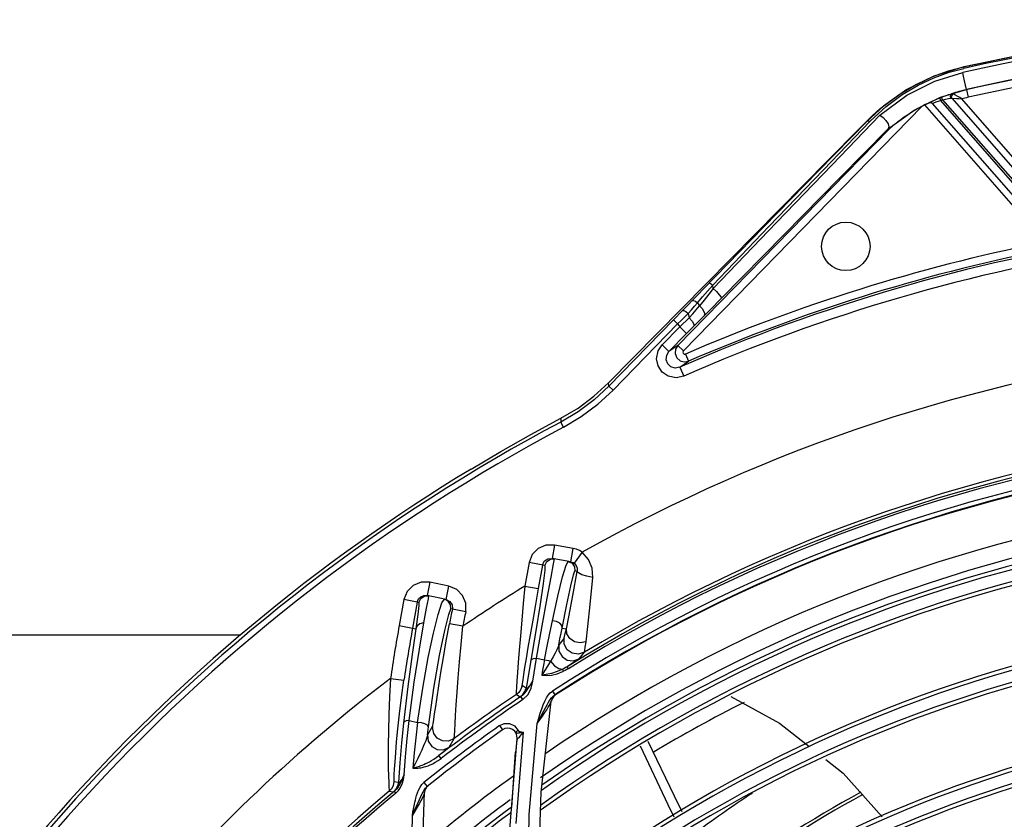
# Model space of a CAD drawing. Extents: x 40.7 to 137.4, y -250.8 to -221.5.
# Tile 289 of 320: x 122.941 to 123.065, y -237.801 to -237.7. Entities that reach past the tile are written whole.
import ezdxf

# ---------------------------------------------------------------- set-up
doc = ezdxf.new("R2010")
doc.units = 0
doc.header["$MEASUREMENT"] = 0
doc.layers.get('0').update_dxf_attribs({"linetype": 'CONTINUOUS'})

msp = doc.modelspace()

# ---------------------------------------------------------------- linework, layer by layer
at = {"color": 6, "linetype": 'Continuous'}
for p, q in [((123.0558827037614, -237.7070579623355), (123.0596736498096, -237.7058824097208)), ((123.0596080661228, -237.7059594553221), (123.059641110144, -237.7061074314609)), ((123.0596080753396, -237.7059594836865), (123.0596736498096, -237.7058824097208)), ((123.0523324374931, -237.7088321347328), (123.0558827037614, -237.7070579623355)), ((123.0491163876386, -237.711158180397), (123.0523324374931, -237.7088321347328)), ((123.0599627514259, -237.7088002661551), (123.0599552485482, -237.7087668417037)), ((123.0599627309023, -237.7088002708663), (123.0601765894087, -237.7097530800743)), ((123.0551747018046, -237.7104714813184), (123.0546982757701, -237.7107122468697)), ((123.0673754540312, -237.7238545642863), (123.0557066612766, -237.7105131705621)), ((123.0567286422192, -237.7101608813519), (123.0565933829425, -237.7098205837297)), ((123.0681290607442, -237.723195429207), (123.0567286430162, -237.7101608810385)), ((123.0569658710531, -237.7100682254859), (123.0568346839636, -237.7097263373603)), ((123.0568346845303, -237.7097263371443), (123.0572976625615, -237.7095560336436)), ((123.0569658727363, -237.7100682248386), (123.0683995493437, -237.7231408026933)), ((123.0572976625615, -237.7095560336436), (123.0577276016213, -237.7094111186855)), ((123.0576844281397, -237.7099000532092), (123.0579668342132, -237.709848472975)), ((123.0577276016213, -237.7094111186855), (123.0580819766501, -237.7093021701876)), ((123.0581235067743, -237.7098709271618), (123.0691532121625, -237.7224816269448)), ((123.0581235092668, -237.7098709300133), (123.0587138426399, -237.7099029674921)), ((123.0581423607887, -237.709479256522), (123.0582769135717, -237.7093321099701)), ((123.0585082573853, -237.7094587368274), (123.058276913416, -237.7093321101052)), ((123.0698231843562, -237.7218956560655), (123.0593718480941, -237.7099463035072)), ((123.0243460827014, -237.7416679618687), (123.0543954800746, -237.7108709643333)), ((123.0495144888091, -237.7108644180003), (123.0474553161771, -237.7127442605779)), ((123.0486117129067, -237.7116019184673), (123.0491163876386, -237.711158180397)), ((123.0546982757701, -237.7107122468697), (123.0667054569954, -237.7244405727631)), ((123.0419830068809, -237.7188603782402), (123.0478414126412, -237.7127665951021)), ((123.043057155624, -237.718232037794), (123.0490573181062, -237.7120098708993)), ((123.0464567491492, -237.7137297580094), (123.0475947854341, -237.7125757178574)), ((123.0475947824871, -237.7125757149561), (123.0474553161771, -237.7127442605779)), ((123.0236471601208, -237.740986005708), (123.0501887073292, -237.7137841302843)), ((123.0425553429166, -237.7176795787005), (123.0464567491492, -237.7137297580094)), ((123.0501887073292, -237.7137841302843), (123.0501280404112, -237.7137249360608)), ((123.0502223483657, -237.713756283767), (123.0501874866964, -237.7137853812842)), ((123.0425552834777, -237.7176794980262), (123.0149243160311, -237.7456981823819)), ((123.0344323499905, -237.7260936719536), (123.0268705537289, -237.7338632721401)), ((123.0261491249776, -237.7346069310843), (123.0268705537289, -237.7338632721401)), ((123.0273971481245, -237.7341404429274), (123.0280282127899, -237.7334030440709)), ((123.0281066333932, -237.7338205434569), (123.0280282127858, -237.7334030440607)), ((123.0242440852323, -237.7365752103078), (123.0261491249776, -237.7346069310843)), ((123.0277020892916, -237.7364864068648), (123.0291260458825, -237.7350385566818)), ((123.0256658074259, -237.73854820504), (123.0277020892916, -237.7364864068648)), ((123.0257593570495, -237.7360576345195), (123.0261405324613, -237.7356307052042)), ((123.0259558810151, -237.7364897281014), (123.0263824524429, -237.7359998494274)), ((123.0261405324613, -237.7356307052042), (123.0263824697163, -237.7359998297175)), ((123.0230996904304, -237.7377529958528), (123.0149796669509, -237.7460855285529)), ((123.0242440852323, -237.7365752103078), (123.02309967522, -237.7377529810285)), ((123.0230996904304, -237.7377529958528), (123.0236242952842, -237.738264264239)), ((123.023877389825, -237.7386289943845), (123.0250555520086, -237.7375127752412)), ((123.0249475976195, -237.736959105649), (123.0250555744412, -237.7375127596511)), ((123.0155042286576, -237.746596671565), (123.0236242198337, -237.7382641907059)), ((123.0216584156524, -237.7409031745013), (123.0238773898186, -237.7386289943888)), ((123.0236242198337, -237.7382641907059), (123.0238773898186, -237.7386289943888)), ((123.0238773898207, -237.7386289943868), (123.0247510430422, -237.7394814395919)), ((123.0247510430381, -237.7394814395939), (123.0256658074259, -237.73854820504)), ((123.0247510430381, -237.7394814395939), (123.0225320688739, -237.7417556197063)), ((123.0216584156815, -237.7409031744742), (123.022532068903, -237.7417556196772)), ((123.0236471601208, -237.740986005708), (123.0225320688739, -237.7417556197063)), ((123.0236471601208, -237.740986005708), (123.0243460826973, -237.7416679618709)), ((123.0246175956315, -237.7420626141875), (123.0250046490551, -237.7429590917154)), ((123.0238958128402, -237.7437249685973), (123.0250042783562, -237.7429581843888)), ((123.0238961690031, -237.7437258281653), (123.0243866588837, -237.7448436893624)), ((123.0130854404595, -237.747381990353), (123.0149243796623, -237.7456982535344)), ((123.0149797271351, -237.7460854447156), (123.0149243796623, -237.7456982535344)), ((123.0149796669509, -237.7460855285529), (123.0155043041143, -237.7465967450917)), ((123.0092639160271, -237.7512697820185), (123.0089210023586, -237.7506224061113))]:
    msp.add_line(p, q, dxfattribs=at)
at = {"color": 155}
for p, q in [((123.0081266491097, -237.7661000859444), (123.0078194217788, -237.7677813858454)), ((123.0104772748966, -237.7665296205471), (123.0081267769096, -237.7661001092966)), ((123.0101700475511, -237.7682109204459), (123.0104772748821, -237.7665296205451)), ((123.0116086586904, -237.7670171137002), (123.0105976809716, -237.7683951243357)), ((123.0049285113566, -237.7683187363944), (123.0044019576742, -237.7712651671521)), ((123.0069219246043, -237.7686757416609), (123.0049284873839, -237.7683188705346)), ((123.0066106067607, -237.7686201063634), (123.0060841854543, -237.7715657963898)), ((123.0072821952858, -237.7678253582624), (123.0078194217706, -237.7677813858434)), ((123.0101700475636, -237.768210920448), (123.0078194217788, -237.7677813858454)), ((123.0080090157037, -237.7684464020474), (123.008129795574, -237.7678381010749)), ((123.009577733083, -237.7686356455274), (123.0098452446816, -237.7681521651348)), ((123.0104649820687, -237.7683124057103), (123.0105976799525, -237.7683951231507)), ((123.0109979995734, -237.7694123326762), (123.0106804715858, -237.7693555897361)), ((122.9924575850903, -237.77077384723), (122.9921024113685, -237.7724456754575)), ((122.9948334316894, -237.7712785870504), (122.9924577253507, -237.7707738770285)), ((122.9916897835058, -237.7724417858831), (122.9921024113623, -237.7724456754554)), ((122.99447838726, -237.7729504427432), (122.9921024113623, -237.7724456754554)), ((122.9944783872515, -237.7729504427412), (122.9948335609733, -237.771278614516)), ((123.0044019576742, -237.7712651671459), (123.0060841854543, -237.7715657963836)), ((122.9891842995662, -237.7729667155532), (122.9885862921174, -237.7762447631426)), ((122.9908653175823, -237.7732740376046), (122.9891847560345, -237.7729669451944)), ((122.9908653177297, -237.7732740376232), (122.9902663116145, -237.7765520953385)), ((122.9908653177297, -237.7732740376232), (122.9910536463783, -237.7733140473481)), ((122.9917359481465, -237.7725196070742), (122.9922899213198, -237.7724855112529)), ((122.9922899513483, -237.7724856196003), (122.9922138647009, -237.7728758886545)), ((122.9939718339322, -237.773393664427), (122.9942713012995, -237.7729069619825)), ((122.9952479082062, -237.7736379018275), (122.9952805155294, -237.7741712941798)), ((122.9952805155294, -237.7741712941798), (122.995073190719, -237.7741272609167)), ((122.9969554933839, -237.7745099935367), (122.9952805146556, -237.7741712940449)), ((122.9965987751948, -237.7763222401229), (122.9949203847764, -237.7760008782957)), ((122.9885858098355, -237.7762446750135), (122.9906928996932, -237.7766300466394)), ((123.0090998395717, -237.7765477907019), (123.0096170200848, -237.7766492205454)), ((123.0093243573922, -237.7778090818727), (123.0086568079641, -237.7786565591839)), ((123.0112249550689, -237.7804344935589), (123.0118831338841, -237.7796006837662)), ((123.0051402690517, -237.7806380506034), (123.0045492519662, -237.7841029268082)), ((123.0053808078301, -237.7832471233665), (123.0058705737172, -237.7803575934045)), ((123.0058705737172, -237.7803575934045), (123.0068596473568, -237.7805545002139)), ((123.0098787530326, -237.7816621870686), (123.009722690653, -237.7814114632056)), ((122.9874991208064, -237.7828771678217), (122.9891902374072, -237.7831231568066)), ((123.0036313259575, -237.7846382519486), (123.0033310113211, -237.7848985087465)), ((123.004026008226, -237.7839582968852), (123.004057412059, -237.7837825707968)), ((123.0045492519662, -237.7841029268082), (123.004057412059, -237.7837825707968)), ((123.0075898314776, -237.7846964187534), (123.0078697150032, -237.784480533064)), ((123.0078781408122, -237.7845028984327), (123.0081637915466, -237.7849455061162)), ((123.0033310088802, -237.7848985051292), (123.003821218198, -237.7852199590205)), ((123.0041428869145, -237.7855502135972), (123.0038954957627, -237.7851822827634)), ((123.0064621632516, -237.7971912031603), (123.0077200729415, -237.7857366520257)), ((123.0076826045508, -237.7858580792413), (123.007720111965, -237.7857366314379)), ((123.0078180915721, -237.7854046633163), (123.0077200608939, -237.7857367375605)), ((123.0078061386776, -237.78548607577), (123.0077312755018, -237.7857399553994)), ((123.0080053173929, -237.7851135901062), (123.0078180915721, -237.7854046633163)), ((123.0079432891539, -237.7851178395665), (123.0081637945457, -237.784945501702)), ((123.0082667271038, -237.7848867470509), (123.0080053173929, -237.7851135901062)), ((123.0082546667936, -237.7849678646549), (123.0082667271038, -237.7848867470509)), ((122.9895936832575, -237.7904681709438), (122.9898225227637, -237.7881857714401)), ((122.9898225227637, -237.7881857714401), (122.9909104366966, -237.7884377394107)), ((122.9927791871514, -237.7888979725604), (122.992151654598, -237.7900050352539)), ((122.9921516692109, -237.7900049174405), (122.9922733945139, -237.7889994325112)), ((123.0012258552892, -237.7888312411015), (123.0015964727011, -237.7893568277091)), ((123.0012323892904, -237.7888292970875), (123.0018075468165, -237.788575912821)), ((123.0030944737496, -237.7888516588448), (123.003573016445, -237.7894244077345)), ((123.0032863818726, -237.8011302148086), (123.0042144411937, -237.7896596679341)), ((123.0033990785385, -237.7895440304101), (123.0035650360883, -237.7894239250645)), ((123.0040463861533, -237.7896832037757), (123.0042064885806, -237.7896591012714)), ((123.0040562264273, -237.7896440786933), (123.0042144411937, -237.7896596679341)), ((123.004942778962, -237.8000288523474), (123.0059470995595, -237.7885799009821)), ((122.9948822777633, -237.7915534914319), (122.9955001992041, -237.7904640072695)), ((123.002522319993, -237.8018816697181), (123.0034177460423, -237.7904355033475)), ((123.0034173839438, -237.7904355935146), (123.0033541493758, -237.7910000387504)), ((123.0027685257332, -237.7991380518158), (123.0032291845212, -237.7921716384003)), ((122.9886634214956, -237.7935044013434), (122.9884846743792, -237.7959818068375)), ((122.9938578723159, -237.7929592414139), (122.9935872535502, -237.7926080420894)), ((122.9884835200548, -237.7959835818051), (122.987948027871, -237.7959011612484)), ((122.9891137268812, -237.7956119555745), (122.9892236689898, -237.7950407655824)), ((122.9914471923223, -237.796238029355), (122.9917000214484, -237.7959934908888)), ((122.9916962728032, -237.7959961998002), (122.9920993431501, -237.796499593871)), ((122.9873380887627, -237.7970885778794), (122.9878719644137, -237.7971715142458)), ((122.9881750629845, -237.7973163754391), (122.9879862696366, -237.7970892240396)), ((122.9912183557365, -237.7965613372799), (122.9914471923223, -237.796238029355)), ((122.9913932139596, -237.8089233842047), (122.9917745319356, -237.7972159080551)), ((122.9919084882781, -237.7966844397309), (122.9920993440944, -237.7964995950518)), ((123.0060426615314, -237.8083324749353), (123.0064621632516, -237.7971912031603)), ((122.9911328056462, -237.7981237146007), (122.9912923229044, -237.797766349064))]:
    msp.add_line(p, q, dxfattribs=at)
at = {"color": 5}
msp.add_line((122.968579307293, -237.77745057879), (122.8124960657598, -237.7774505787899), dxfattribs=at)
at = {"color": 6, "linetype": 'Continuous'}
for points in [[(123.0596736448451, -237.7058823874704), (123.0657884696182, -237.7045997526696), (123.0719335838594, -237.7034711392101), (123.0781051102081, -237.7024972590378)], [(123.0478414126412, -237.7127665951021), (123.0498520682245, -237.7109051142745), (123.0518797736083, -237.7094068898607), (123.0538909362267, -237.7082197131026), (123.0558638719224, -237.7072977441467), (123.0577827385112, -237.7066044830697), (123.0596411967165, -237.7061074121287)], [(123.0490573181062, -237.7120098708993), (123.0524624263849, -237.7094686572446), (123.0559779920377, -237.707716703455), (123.0594856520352, -237.7066458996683)], [(123.0596080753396, -237.7059594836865), (123.0576785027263, -237.7064748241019), (123.0557077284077, -237.7071838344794), (123.0536823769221, -237.7081230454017), (123.0516068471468, -237.7093364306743), (123.0495144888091, -237.7108644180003)], [(123.059955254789, -237.7087668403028), (123.0599191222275, -237.7086178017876), (123.0598300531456, -237.7082237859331), (123.0597089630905, -237.7076773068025), (123.0595842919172, -237.7071067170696), (123.0594853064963, -237.7066459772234)], [(123.0501302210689, -237.7137229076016), (123.0533783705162, -237.711365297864), (123.0567039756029, -237.7097464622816), (123.0599553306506, -237.7087668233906)], [(123.055174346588, -237.7104719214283), (123.0552875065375, -237.7104070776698), (123.0555769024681, -237.7102631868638), (123.0560263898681, -237.7100574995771), (123.0565933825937, -237.7098205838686)], [(123.0557065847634, -237.7105130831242), (123.0555251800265, -237.7104453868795), (123.0553398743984, -237.7104269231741), (123.0551747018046, -237.7104714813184)], [(123.0557066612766, -237.7105131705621), (123.055942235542, -237.7104186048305), (123.0562888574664, -237.7102962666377), (123.0567286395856, -237.7101608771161)], [(123.0569658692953, -237.7100682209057), (123.0573399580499, -237.7099743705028), (123.0576844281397, -237.7099000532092)], [(123.0580819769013, -237.7093021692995), (123.0579407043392, -237.7094237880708), (123.0578971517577, -237.7096321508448), (123.0579668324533, -237.709848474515)], [(123.0579668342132, -237.709848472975), (123.0580162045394, -237.7098454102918), (123.0580677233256, -237.7098525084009), (123.0581235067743, -237.7098709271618)], [(123.058276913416, -237.7093321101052), (123.0582105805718, -237.7093041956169), (123.0581464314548, -237.7092940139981), (123.058081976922, -237.7093021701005)], [(123.0581235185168, -237.7098709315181), (123.0580866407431, -237.7096749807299), (123.0581423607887, -237.709479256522)], [(123.059371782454, -237.7099463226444), (123.0591084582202, -237.7097950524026), (123.0588749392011, -237.7096628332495), (123.0585082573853, -237.7094587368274)], [(123.0587138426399, -237.7099029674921), (123.0590183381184, -237.7099220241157), (123.0593719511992, -237.7099464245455)], [(123.0475947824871, -237.7125757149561), (123.0481038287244, -237.7120742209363), (123.0486117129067, -237.7116019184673)], [(123.0543954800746, -237.7108709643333), (123.0538614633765, -237.7111656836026), (123.0534263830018, -237.7114201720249), (123.0530693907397, -237.7116390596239), (123.0527740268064, -237.7118272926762), (123.0525273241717, -237.711989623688), (123.0523191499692, -237.7121303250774), (123.0521416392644, -237.7122530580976), (123.0519473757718, -237.7123903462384), (123.0516866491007, -237.7125796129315), (123.0514724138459, -237.7127395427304), (123.0512948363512, -237.7128752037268), (123.0511461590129, -237.7129909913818), (123.0510202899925, -237.7130906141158), (123.0509124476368, -237.7131771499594), (123.050818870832, -237.7132531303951), (123.0507365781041, -237.7133206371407), (123.0506364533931, -237.7134036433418), (123.0505336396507, -237.7134898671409), (123.0504427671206, -237.7135668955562), (123.0502223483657, -237.713756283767)], [(123.047455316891, -237.712744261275), (123.0413443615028, -237.719001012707), (123.0344323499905, -237.7260936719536)], [(123.0474554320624, -237.7127446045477), (123.0475491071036, -237.7126993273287), (123.0476840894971, -237.7127080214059), (123.0478412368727, -237.7127664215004)], [(123.0490578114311, -237.7120104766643), (123.0494685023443, -237.7122855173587), (123.0498330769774, -237.7126763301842), (123.0500973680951, -237.7130970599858), (123.0502053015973, -237.7134684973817), (123.0501287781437, -237.7137229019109)], [(123.0291260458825, -237.7350385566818), (123.0370081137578, -237.7270108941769), (123.044018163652, -237.7198965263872), (123.0501280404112, -237.7137249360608)], [(123.0280282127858, -237.7334030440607), (123.0351039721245, -237.7260251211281), (123.0419830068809, -237.7188603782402)], [(123.0281066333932, -237.7338205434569), (123.0360629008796, -237.7255148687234), (123.043057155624, -237.718232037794)], [(123.028106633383, -237.7338205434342), (123.0275333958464, -237.7345399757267), (123.0269586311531, -237.7352671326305), (123.0263824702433, -237.7359998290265)], [(123.0275943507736, -237.7331187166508), (123.0276691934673, -237.7331332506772), (123.0278210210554, -237.7332322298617), (123.0280281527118, -237.7334031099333)], [(123.0281065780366, -237.73382066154), (123.0285107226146, -237.7342097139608), (123.0288581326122, -237.7345914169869), (123.0290787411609, -237.7348882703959), (123.0291261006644, -237.735038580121)], [(123.0261405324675, -237.7356307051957), (123.026769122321, -237.734882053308), (123.0273971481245, -237.7341404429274)], [(123.0249475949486, -237.7369591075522), (123.0253615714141, -237.7365006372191), (123.0257593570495, -237.7360576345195)], [(123.0250555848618, -237.7375127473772), (123.0255139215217, -237.7369937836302), (123.0259558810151, -237.7364897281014)], [(123.0254268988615, -237.7353530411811), (123.0255921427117, -237.7353146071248), (123.025849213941, -237.7354118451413), (123.0261406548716, -237.7356305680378)], [(123.0263824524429, -237.7359998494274), (123.0266987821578, -237.736350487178), (123.0269224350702, -237.7367024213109), (123.0270230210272, -237.7370142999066), (123.0269714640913, -237.7372257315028)], [(123.0236242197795, -237.73826419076), (123.0240724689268, -237.7378233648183), (123.0249475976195, -237.736959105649)], [(123.0242440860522, -237.7365752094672), (123.0243928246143, -237.7365685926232), (123.0246484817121, -237.7367052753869), (123.0249479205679, -237.7369587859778)], [(123.0250555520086, -237.7375127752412), (123.0254294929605, -237.7379436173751), (123.0256540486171, -237.7383198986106), (123.0256658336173, -237.7385482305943)], [(123.0243872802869, -237.7448434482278), (123.0234258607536, -237.7450505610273), (123.0224371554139, -237.7448537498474), (123.0216610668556, -237.7443248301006), (123.0211539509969, -237.7435673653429), (123.0209607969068, -237.7426551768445), (123.0211552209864, -237.7416589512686), (123.0216584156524, -237.7409031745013)], [(123.0236476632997, -237.7409864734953), (123.0233620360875, -237.7414617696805), (123.0233166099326, -237.7420131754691), (123.023518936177, -237.7425276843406), (123.0239273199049, -237.7429005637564), (123.0244584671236, -237.7430550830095), (123.0250042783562, -237.7429581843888)], [(123.0238958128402, -237.7437249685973), (123.0233201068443, -237.7438281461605), (123.0227677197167, -237.7436579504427), (123.0223799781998, -237.7432881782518), (123.0221910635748, -237.7427905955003), (123.022250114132, -237.7422082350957), (123.0225325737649, -237.7417560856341)], [(123.0243460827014, -237.7416679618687), (123.024278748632, -237.7418060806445), (123.0243123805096, -237.7419667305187), (123.0244443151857, -237.7420706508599), (123.0246176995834, -237.7420625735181)], [(123.0149797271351, -237.7460854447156), (123.0131208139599, -237.7478050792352), (123.0110939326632, -237.749322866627), (123.0089208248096, -237.7506225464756)], [(123.0089421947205, -237.7501448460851), (123.0110844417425, -237.7488693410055), (123.0130854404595, -237.747381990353)], [(123.0092638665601, -237.7512696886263), (123.0115020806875, -237.7499309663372), (123.013589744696, -237.748367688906), (123.0155042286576, -237.746596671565)], [(122.9976354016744, -237.7565420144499), (123.001362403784, -237.7543373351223), (123.0051320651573, -237.7522045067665), (123.0089421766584, -237.7501448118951)], [(123.0089421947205, -237.7501448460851), (123.0089179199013, -237.7503131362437), (123.0089451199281, -237.7504542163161), (123.0089208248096, -237.7506225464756)]]:
    msp.add_lwpolyline(points, dxfattribs=at)
at = {"color": 155}
for points in [[(123.0081267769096, -237.7661001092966), (123.0070436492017, -237.7661192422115), (123.0060668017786, -237.7665453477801), (123.0053256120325, -237.7673111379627), (123.0049285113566, -237.7683187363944)], [(123.0116086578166, -237.7670171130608), (123.0112575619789, -237.7667981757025), (123.0108775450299, -237.7666344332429), (123.0104772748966, -237.7665296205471)], [(123.0129396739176, -237.7701727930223), (123.0128526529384, -237.7690126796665), (123.0123876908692, -237.7679127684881), (123.0116086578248, -237.7670171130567)], [(123.0069219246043, -237.7686757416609), (123.0069100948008, -237.7692665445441), (123.006698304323, -237.7709356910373), (123.0063071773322, -237.7735438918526), (123.0057671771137, -237.7769003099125), (123.0051402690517, -237.7806380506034)], [(123.0058650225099, -237.7803582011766), (123.0065960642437, -237.7762739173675), (123.0072192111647, -237.7727994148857), (123.0076972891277, -237.770148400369), (123.0080090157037, -237.7684464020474)], [(123.0066107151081, -237.7686194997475), (123.0068396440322, -237.7681323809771), (123.0072821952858, -237.7678253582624)], [(123.0069219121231, -237.7686763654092), (123.0071610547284, -237.7681771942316), (123.0076044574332, -237.7678781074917), (123.0081297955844, -237.7678381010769)], [(123.0078884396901, -237.7756463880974), (123.008566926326, -237.7725208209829), (123.0091529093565, -237.7700862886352), (123.009577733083, -237.7686356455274)], [(123.0098458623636, -237.7681516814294), (123.0103413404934, -237.7683904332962), (123.0106374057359, -237.7688261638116), (123.0106806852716, -237.7693549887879)], [(123.0101700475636, -237.768210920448), (123.0103213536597, -237.7682505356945), (123.0104649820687, -237.7683124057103)], [(123.0105976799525, -237.7683951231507), (123.0108620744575, -237.7686801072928), (123.0109977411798, -237.7690262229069), (123.0109978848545, -237.7694129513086)], [(123.0090998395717, -237.7765477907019), (123.0096872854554, -237.7735840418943), (123.0101765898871, -237.7712519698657), (123.0105078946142, -237.7698409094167), (123.0106804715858, -237.7693555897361)], [(123.0096170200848, -237.7766492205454), (123.0099654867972, -237.774907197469), (123.01043382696, -237.7724547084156), (123.0109979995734, -237.7694123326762)], [(123.0129396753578, -237.7701727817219), (123.0122075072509, -237.7700348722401), (123.0115690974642, -237.7698374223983), (123.0111389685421, -237.7696167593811), (123.0109978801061, -237.7694129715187)], [(122.9924577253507, -237.7707738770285), (122.9913574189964, -237.7707653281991), (122.9903575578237, -237.7711787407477), (122.9895948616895, -237.7719461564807), (122.9891842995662, -237.7729667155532)], [(123.0120909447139, -237.7783013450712), (123.0123097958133, -237.7763385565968), (123.0125973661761, -237.7735818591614), (123.0129396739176, -237.7701727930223)], [(122.9908653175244, -237.7732740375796), (122.9910183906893, -237.7728915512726), (122.9913084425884, -237.7725987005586), (122.9916897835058, -237.7724417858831)], [(122.996955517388, -237.7745098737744), (122.9969584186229, -237.7734362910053), (122.9965590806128, -237.7724579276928), (122.9958199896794, -237.7717026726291), (122.9948334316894, -237.7712785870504)], [(123.0044019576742, -237.7712651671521), (123.0041985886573, -237.7734480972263), (123.0040075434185, -237.7755644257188), (123.0038347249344, -237.7775438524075), (123.0036848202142, -237.779324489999), (123.0035602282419, -237.7808683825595), (123.0034611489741, -237.7821596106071), (123.0033865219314, -237.7831989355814), (123.0033350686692, -237.7839970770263)], [(123.0060841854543, -237.7715657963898), (123.0057257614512, -237.7735838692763), (123.0053809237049, -237.7755504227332), (123.0050643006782, -237.7773810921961), (123.0047880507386, -237.7790033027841), (123.0045577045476, -237.780380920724), (123.0043735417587, -237.7815077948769), (123.0042324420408, -237.782398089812), (123.0041305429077, -237.7830712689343), (123.0040643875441, -237.7835442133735), (123.0040303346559, -237.783835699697), (123.004026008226, -237.7839582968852)], [(122.9910536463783, -237.7733140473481), (122.9910673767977, -237.7737151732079), (122.9909426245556, -237.7748515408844), (122.9906928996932, -237.7766300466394)], [(122.9909036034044, -237.7884379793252), (122.9915504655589, -237.7841029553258), (122.9922501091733, -237.7802509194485), (122.992910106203, -237.7771836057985), (122.9935109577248, -237.7748269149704), (122.9939718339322, -237.773393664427)], [(122.9910536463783, -237.7733140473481), (122.9912918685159, -237.7728190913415), (122.9917359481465, -237.7725196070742)], [(122.9922138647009, -237.7728758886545), (122.9919995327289, -237.7740336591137), (122.9916592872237, -237.7758946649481)], [(122.995073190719, -237.7741272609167), (122.9950467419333, -237.7736126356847), (122.9947618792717, -237.773160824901), (122.9942718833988, -237.7729065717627)], [(122.9944783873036, -237.7729504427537), (122.9949556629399, -237.7731928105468), (122.9952479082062, -237.7736379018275)], [(122.9922733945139, -237.7889994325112), (122.9929585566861, -237.7841256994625), (122.9936755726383, -237.7799910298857), (122.9943219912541, -237.7768474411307), (122.9948131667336, -237.7748367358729), (122.995072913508, -237.7741272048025)], [(122.9916589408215, -237.7758943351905), (122.9910871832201, -237.7791877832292), (122.990446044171, -237.7833480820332), (122.9898155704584, -237.7881860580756)], [(122.9916592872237, -237.7758946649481), (122.9912046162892, -237.7759979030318), (122.9908666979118, -237.7762597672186), (122.9906929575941, -237.7766296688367)], [(122.9927582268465, -237.7890806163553), (122.9927946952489, -237.7889193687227), (122.9928516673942, -237.7885887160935), (122.9929317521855, -237.7880739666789), (122.9930386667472, -237.7873561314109), (122.993176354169, -237.7864211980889), (122.9933506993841, -237.7852490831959), (122.9935684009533, -237.7838233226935), (122.9938347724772, -237.7821452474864), (122.9941517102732, -237.780242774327), (122.9945158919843, -237.7781720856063), (122.9949200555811, -237.7760008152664)], [(123.0068544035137, -237.7805551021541), (123.0071927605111, -237.7788373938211), (123.0075404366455, -237.7771903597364), (123.0078883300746, -237.7756461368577)], [(123.0091002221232, -237.7765450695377), (123.0090433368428, -237.7762251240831), (123.0087799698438, -237.7759274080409), (123.0083662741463, -237.7757196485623), (123.0078884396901, -237.7756463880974)], [(122.9906958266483, -237.7766305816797), (122.9902191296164, -237.7798652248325), (122.9896699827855, -237.7839016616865), (122.989127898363, -237.7885110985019)], [(122.9955755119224, -237.7894508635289), (122.9956261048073, -237.7886103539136), (122.9956896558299, -237.7875337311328), (122.9957712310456, -237.7862105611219), (122.9958754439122, -237.7846368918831), (122.9960076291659, -237.7828214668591), (122.9961715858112, -237.780795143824), (122.9963689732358, -237.7786090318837), (122.9965987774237, -237.776322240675)], [(123.0086568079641, -237.7786565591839), (123.0088093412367, -237.7779114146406), (123.0089571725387, -237.7772087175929), (123.0090999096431, -237.7765478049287)], [(123.0093243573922, -237.7778090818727), (123.0093828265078, -237.7776168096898), (123.0094798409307, -237.7772309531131), (123.0096170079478, -237.7766492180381)], [(123.0120906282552, -237.7783007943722), (123.0113756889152, -237.7784243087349), (123.010647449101, -237.7782673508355), (123.0100431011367, -237.7778642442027), (123.0096731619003, -237.7772874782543), (123.0096175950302, -237.7766493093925)], [(123.0086567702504, -237.7786565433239), (123.0085722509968, -237.778928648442), (123.0084245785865, -237.7792788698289), (123.0082191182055, -237.7796945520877), (123.0079575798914, -237.7801704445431)], [(123.0086565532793, -237.7786566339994), (123.008692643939, -237.7794437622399), (123.0090887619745, -237.7801426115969), (123.00973905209, -237.7805757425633), (123.0104890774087, -237.7806767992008), (123.0112249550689, -237.7804344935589)], [(123.0118831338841, -237.7796006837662), (123.0111414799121, -237.7798393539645), (123.0103690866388, -237.7797230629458), (123.0097295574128, -237.7792763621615), (123.0093542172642, -237.7785898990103), (123.0093241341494, -237.7778091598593)], [(123.0118833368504, -237.7796007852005), (123.0119270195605, -237.7793933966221), (123.011995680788, -237.778960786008), (123.0120909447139, -237.7783013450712)], [(123.0051402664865, -237.7806380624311), (123.0052528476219, -237.7804897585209), (123.0055049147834, -237.7803910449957), (123.0058650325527, -237.780358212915)], [(123.0079575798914, -237.7801704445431), (123.0072634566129, -237.7813343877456), (123.006885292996, -237.7819368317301), (123.0065141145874, -237.7824960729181)], [(123.0068596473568, -237.7805545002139), (123.0067438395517, -237.7812011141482), (123.0066306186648, -237.7818481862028), (123.0065199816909, -237.7824957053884)], [(123.0068543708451, -237.7805550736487), (123.007118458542, -237.7805766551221), (123.0073852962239, -237.780628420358), (123.0076378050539, -237.7807075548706)], [(123.0076377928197, -237.7807075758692), (123.0081243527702, -237.7812926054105), (123.0086742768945, -237.7816528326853), (123.0091782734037, -237.7817167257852)], [(123.0112255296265, -237.7804343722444), (123.0111594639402, -237.7804843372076), (123.0109789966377, -237.7806051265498), (123.0106785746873, -237.7808001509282), (123.0102561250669, -237.7810709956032), (123.0097226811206, -237.7814114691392)], [(123.0091782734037, -237.7817167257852), (123.0084526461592, -237.7820345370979), (123.0077466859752, -237.7822641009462), (123.0070886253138, -237.7824142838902), (123.0065141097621, -237.7824960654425)], [(123.0065199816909, -237.7824957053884), (123.007077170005, -237.7825322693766), (123.0077321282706, -237.7824731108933), (123.00847108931, -237.78230091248), (123.0092788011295, -237.7819904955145)], [(123.0092739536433, -237.7819907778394), (123.0092267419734, -237.7818737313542), (123.0091914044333, -237.7817737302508), (123.0091782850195, -237.7817167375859)], [(123.0097226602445, -237.7814114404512), (123.0095294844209, -237.7815274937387), (123.0093517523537, -237.7816264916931), (123.0091782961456, -237.7817167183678)], [(123.0098832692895, -237.7816618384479), (123.009689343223, -237.7817773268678), (123.0094877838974, -237.7818870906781), (123.0092788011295, -237.7819904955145)], [(122.9874991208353, -237.782877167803), (122.9873739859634, -237.7852188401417), (122.9872865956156, -237.7874368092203), (122.9872333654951, -237.7894728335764), (122.9872090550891, -237.79127763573), (122.987205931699, -237.7928288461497), (122.9872178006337, -237.7941227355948), (122.9872385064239, -237.7951689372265), (122.9872635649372, -237.7959792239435), (122.9872905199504, -237.7965622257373), (122.9873153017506, -237.7969284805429), (122.9873380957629, -237.7970885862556)], [(122.9884266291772, -237.7892296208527), (122.9886332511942, -237.787359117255), (122.9888876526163, -237.785305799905), (122.9891891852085, -237.783123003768)], [(123.0053744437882, -237.7832474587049), (123.0052378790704, -237.7834552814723), (123.005112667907, -237.7836397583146), (123.0049975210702, -237.7838042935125), (123.0048915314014, -237.7839514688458), (123.0047957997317, -237.7840827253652), (123.0047122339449, -237.7842017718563), (123.0046380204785, -237.7843197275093), (123.0045640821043, -237.7844463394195), (123.0044794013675, -237.7845844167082), (123.0043761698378, -237.7847306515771), (123.0042483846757, -237.784881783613), (123.004089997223, -237.7850342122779), (123.003895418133, -237.7851823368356)], [(123.0041500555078, -237.7855501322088), (123.0048216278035, -237.7849074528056), (123.0051970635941, -237.7841016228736), (123.0053808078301, -237.7832471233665)], [(123.0053744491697, -237.7832474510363), (123.0052431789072, -237.7834380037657), (123.0051201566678, -237.783610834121), (123.0050046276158, -237.7837667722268), (123.0048971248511, -237.7839045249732), (123.0047984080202, -237.7840221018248), (123.0047115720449, -237.7841143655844), (123.004642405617, -237.7841742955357), (123.0045925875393, -237.7842011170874), (123.0045608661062, -237.7841968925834), (123.0045466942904, -237.7841628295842), (123.0045492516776, -237.7841029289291)], [(123.0033350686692, -237.7839970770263), (123.0033038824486, -237.7845679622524), (123.0032928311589, -237.7849255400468)], [(123.0040246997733, -237.7839580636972), (123.0038637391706, -237.7843293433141), (123.0036313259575, -237.7846382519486)], [(123.003821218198, -237.7852199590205), (123.004160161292, -237.7849193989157), (123.0044088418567, -237.784539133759), (123.0045490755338, -237.7841039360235)], [(123.0071013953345, -237.78533596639), (123.007333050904, -237.7849839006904), (123.0075898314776, -237.7846964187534)], [(123.003821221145, -237.7852199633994), (123.003832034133, -237.7852170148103), (123.0038570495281, -237.7852042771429), (123.003895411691, -237.7851823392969)], [(123.0059396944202, -237.7885793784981), (123.0063002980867, -237.7880894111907), (123.0066300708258, -237.7876169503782), (123.0069162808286, -237.7871891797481), (123.0071506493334, -237.7868227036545), (123.0073385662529, -237.7865154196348), (123.0074884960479, -237.7862538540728), (123.007603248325, -237.7860334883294), (123.0076826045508, -237.7858580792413)], [(123.0063419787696, -237.7872728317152), (123.0065220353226, -237.7867121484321), (123.0067029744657, -237.7862041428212), (123.0068932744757, -237.7857451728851), (123.0071013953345, -237.78533596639)], [(123.0071875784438, -237.7862030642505), (123.0073726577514, -237.785875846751), (123.0075545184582, -237.785586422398), (123.0077418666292, -237.7853332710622), (123.0079432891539, -237.7851178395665)], [(123.0082546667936, -237.7849678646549), (123.0079932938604, -237.7851948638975), (123.0078061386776, -237.78548607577)], [(123.0082667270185, -237.7848867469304), (123.0082544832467, -237.7848920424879), (123.0082193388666, -237.7849121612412), (123.0081638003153, -237.7849455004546)], [(123.0303149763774, -237.7851615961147), (123.0364167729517, -237.7885103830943), (123.0401334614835, -237.7914298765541)], [(123.0059396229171, -237.7885793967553), (123.0062682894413, -237.7879733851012), (123.0065429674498, -237.7874447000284), (123.0067805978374, -237.7869806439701)], [(123.0059470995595, -237.7885799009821), (123.0061531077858, -237.7878930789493), (123.0063419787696, -237.7872728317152)], [(123.0067805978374, -237.7869806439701), (123.0069926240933, -237.7865696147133), (123.0071875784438, -237.7862030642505)], [(122.989127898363, -237.7885110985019), (122.9888776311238, -237.7910139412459), (122.9886634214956, -237.7935044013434)], [(122.9898155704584, -237.7881860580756), (122.9894751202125, -237.7882410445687), (122.9892330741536, -237.7883540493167), (122.9891280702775, -237.7885111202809)], [(122.9909104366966, -237.7884377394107), (122.9906853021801, -237.7903518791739), (122.9904812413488, -237.7922681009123), (122.9902981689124, -237.7941861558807)], [(122.9922732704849, -237.7889993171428), (122.9921650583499, -237.7887816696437), (122.9918327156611, -237.7885865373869), (122.9913853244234, -237.7884673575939), (122.9909036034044, -237.7884379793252)], [(122.9879644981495, -237.7949769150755), (122.9880016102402, -237.7942885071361), (122.9880603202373, -237.79338846), (122.9881460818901, -237.7922559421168), (122.9882660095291, -237.7908689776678), (122.9884266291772, -237.7892296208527)], [(122.9933817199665, -237.7904089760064), (122.992925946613, -237.7898111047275), (122.9927612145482, -237.7890809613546)], [(122.9927791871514, -237.7888979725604), (122.9927731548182, -237.7889594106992), (122.9927693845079, -237.7890200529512), (122.9927677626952, -237.7890814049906)], [(122.9955030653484, -237.7904621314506), (122.9955034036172, -237.7904596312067), (122.9955357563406, -237.7900634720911), (122.9955755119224, -237.7894508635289)], [(123.0018075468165, -237.788575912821), (123.0024778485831, -237.7885736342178), (123.0030944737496, -237.7888516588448)], [(123.0033046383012, -237.7897903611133), (123.0033365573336, -237.7898338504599), (123.0033685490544, -237.7898290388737), (123.0034417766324, -237.7897918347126)], [(123.0033046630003, -237.7897903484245), (123.0033066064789, -237.7896741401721), (123.0033990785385, -237.7895440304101)], [(123.0034417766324, -237.7897918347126), (123.0035478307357, -237.7897412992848), (123.0036372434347, -237.789727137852), (123.0037326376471, -237.7897225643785), (123.0040463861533, -237.7896832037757)], [(123.003573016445, -237.7894244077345), (123.0035780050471, -237.7894500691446), (123.0035899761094, -237.7894728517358), (123.0036039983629, -237.7895048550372), (123.0036211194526, -237.7895175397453), (123.0036580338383, -237.7895360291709), (123.0036877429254, -237.7895504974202), (123.0037260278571, -237.7895674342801), (123.0037678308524, -237.7895827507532), (123.00381526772, -237.7895967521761), (123.0038674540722, -237.7896097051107), (123.003924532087, -237.7896223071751)], [(123.003924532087, -237.7896223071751), (123.0039871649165, -237.7896340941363), (123.0040562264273, -237.7896440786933)], [(123.0039363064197, -237.7900045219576), (123.0040669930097, -237.7898409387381), (123.0042066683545, -237.7896590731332)], [(122.9892236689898, -237.7950407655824), (122.9893941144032, -237.792753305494), (122.9895936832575, -237.7904681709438)], [(122.9921518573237, -237.7900049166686), (122.9921079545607, -237.7901989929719), (122.9920284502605, -237.7904497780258), (122.9919197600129, -237.7907465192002), (122.9917843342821, -237.7910861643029), (122.991620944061, -237.7914715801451), (122.9914254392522, -237.7919110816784), (122.9911956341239, -237.792407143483), (122.9909304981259, -237.7929563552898), (122.9906291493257, -237.7935537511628), (122.9902920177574, -237.7941859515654)], [(122.992151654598, -237.7900050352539), (122.992249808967, -237.7907880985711), (122.9926889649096, -237.7914431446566), (122.9933718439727, -237.7918305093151), (122.9941594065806, -237.7918713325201), (122.9948822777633, -237.7915534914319)], [(122.9955004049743, -237.790464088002), (122.9948015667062, -237.7907732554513), (122.9940474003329, -237.7907502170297), (122.9933817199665, -237.7904089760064)], [(123.0033541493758, -237.7910000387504), (123.003291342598, -237.7915789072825), (123.0032291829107, -237.7921716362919)], [(123.0034177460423, -237.7904355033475), (123.0034176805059, -237.7904694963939), (123.0034319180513, -237.7904906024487), (123.0034684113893, -237.7904850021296), (123.0035317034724, -237.7904431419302), (123.0036135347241, -237.7903696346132), (123.0037073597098, -237.7902717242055), (123.0038151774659, -237.7901493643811), (123.0039363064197, -237.7900045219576)], [(123.0242005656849, -237.799667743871), (123.0232310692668, -237.7977100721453), (123.0199116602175, -237.7908196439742)], [(122.9948821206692, -237.7915539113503), (122.9948245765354, -237.7916095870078), (122.9946742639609, -237.7917363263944), (122.9944238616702, -237.7919400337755), (122.9940643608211, -237.7922281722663), (122.9935872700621, -237.7926080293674)], [(123.023184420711, -237.8003529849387), (123.0224269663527, -237.7987871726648), (123.0189685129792, -237.7914227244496)], [(122.9902981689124, -237.7941861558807), (122.9904009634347, -237.7941975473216), (122.9905172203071, -237.7942007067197), (122.9906445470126, -237.7941999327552), (122.9907843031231, -237.7941938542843), (122.990937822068, -237.7941812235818), (122.9911063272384, -237.7941606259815), (122.9912908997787, -237.7941305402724), (122.9914925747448, -237.7940891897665), (122.9917125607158, -237.7940343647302), (122.9919521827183, -237.7939634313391), (122.9922127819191, -237.7938732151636), (122.9924954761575, -237.7937597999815), (122.9928013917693, -237.793618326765), (122.993131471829, -237.7934426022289), (122.9934852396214, -237.7932252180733), (122.9938652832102, -237.7929595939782)], [(122.9906008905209, -237.7940996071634), (122.9907219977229, -237.7940625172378), (122.9908533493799, -237.7940206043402), (122.990995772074, -237.7939730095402), (122.991149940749, -237.7939188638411), (122.991316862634, -237.7938570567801), (122.9914979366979, -237.7937860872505), (122.9916944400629, -237.7937043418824), (122.9919068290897, -237.7936102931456), (122.9921364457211, -237.793501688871), (122.9923856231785, -237.7933751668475), (122.9926541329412, -237.7932279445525), (122.9929445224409, -237.7930547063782), (122.9932568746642, -237.79284976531), (122.9935872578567, -237.7926080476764)], [(123.0422583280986, -237.7930989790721), (123.0444466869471, -237.7948179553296), (123.0493538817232, -237.8003216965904)], [(122.9902919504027, -237.7941858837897), (122.9903863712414, -237.7941627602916), (122.9906008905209, -237.7940996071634)], [(122.9873380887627, -237.7970885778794), (122.9876439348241, -237.7967559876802), (122.98785315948, -237.796351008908), (122.987948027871, -237.7959011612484)], [(122.9884835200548, -237.7959835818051), (122.9883905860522, -237.7964267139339), (122.9881827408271, -237.7968325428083), (122.9878719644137, -237.7971715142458)], [(122.9879490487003, -237.79590123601), (122.9879409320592, -237.7957683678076), (122.9879453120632, -237.7954652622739), (122.9879644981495, -237.7949769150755)], [(122.98817985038, -237.7973168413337), (122.9884956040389, -237.7970001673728), (122.9887682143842, -237.7966129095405), (122.9889759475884, -237.7961455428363), (122.9891137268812, -237.7956119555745)], [(122.9892179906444, -237.7950404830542), (122.9890810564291, -237.7953408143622), (122.9889510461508, -237.7956143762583), (122.9888287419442, -237.7958630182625), (122.9887115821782, -237.7960959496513), (122.9885902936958, -237.7963276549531), (122.9884453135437, -237.7965712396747)], [(122.9892179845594, -237.7950404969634), (122.9891069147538, -237.7952428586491), (122.9890021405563, -237.7954270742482), (122.9889031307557, -237.7955937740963), (122.9888101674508, -237.7957417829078), (122.988723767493, -237.7958690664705), (122.9886466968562, -237.7959699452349), (122.9885839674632, -237.7960369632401), (122.988537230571, -237.7960692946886), (122.9885052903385, -237.7960695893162), (122.9884875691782, -237.7960392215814), (122.9884836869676, -237.7959817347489)], [(122.9879867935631, -237.7970887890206), (122.9879262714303, -237.7971350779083), (122.9878879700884, -237.7971626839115), (122.9878719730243, -237.7971715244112)], [(122.9884453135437, -237.7965712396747), (122.9882509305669, -237.7968296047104), (122.9879867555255, -237.7970888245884)], [(122.9917745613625, -237.797215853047), (122.9917478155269, -237.7973342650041), (122.9916843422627, -237.7975061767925), (122.9915881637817, -237.7977257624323), (122.991459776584, -237.7979924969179), (122.9912982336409, -237.7983073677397), (122.9910983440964, -237.7986780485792), (122.9908549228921, -237.7991100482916), (122.9905729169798, -237.7995893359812), (122.9902497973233, -237.8000916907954)], [(122.9904261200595, -237.7991482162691), (122.9905161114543, -237.798721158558), (122.9905689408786, -237.7984816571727), (122.9906291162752, -237.7982224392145), (122.9906991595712, -237.7979413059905), (122.9907832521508, -237.7976354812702), (122.9908885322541, -237.7973020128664), (122.9910293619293, -237.7969356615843), (122.9912183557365, -237.7965613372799)], [(122.9912923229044, -237.797766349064), (122.9914419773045, -237.7974469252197), (122.9915884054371, -237.7971616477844), (122.9917405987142, -237.7969072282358), (122.9919084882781, -237.7966844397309)], [(122.9902497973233, -237.8000916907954), (122.990527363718, -237.7994968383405), (122.9907584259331, -237.7989791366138), (122.9911328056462, -237.7981237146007)], [(122.9902546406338, -237.800092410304), (122.9902576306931, -237.7999678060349), (122.9902847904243, -237.7998291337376), (122.9903169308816, -237.7996784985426), (122.9904261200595, -237.7991482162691)], [(123.003861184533, -237.8722892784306), (123.0000314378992, -237.8633220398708), (122.9967525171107, -237.8538542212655), (122.994079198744, -237.8439448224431), (122.9920361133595, -237.8335361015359), (122.9906832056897, -237.8227071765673), (122.9900670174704, -237.8115533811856), (122.9902546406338, -237.800092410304)], [(123.0146353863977, -237.8603047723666), (123.011395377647, -237.8514467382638), (123.0087374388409, -237.8420820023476), (123.0067136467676, -237.8322379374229), (123.0053726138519, -237.8219250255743), (123.0047654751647, -237.811169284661), (123.004942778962, -237.8000288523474)]]:
    msp.add_lwpolyline(points, dxfattribs=at)
at = {"color": 6, "linetype": 'Continuous'}
msp.add_circle((123.0447775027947, -237.7285137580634), 0.003052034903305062, dxfattribs=at)
for centre, radius, start, end in [((123.1137926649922, -237.9486063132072), 0.248623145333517, 83.42409953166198, 102.5879895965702), ((123.1137926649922, -237.9486063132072), 0.2484715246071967, 83.42411943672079, 102.5879697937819), ((123.1137926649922, -237.9486063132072), 0.2479800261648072, 83.4018910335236, 102.6502416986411), ((123.1137926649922, -237.9486063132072), 0.2458077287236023, 83.4020456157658, 102.6516245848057), ((123.1137926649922, -237.9486063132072), 0.2457734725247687, 93.47674065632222, 102.6516245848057), ((123.1137926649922, -237.9486063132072), 0.2447969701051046, 93.47674737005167, 102.651820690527), ((123.0646100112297, -237.7299897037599), 0.02169306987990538, 102.3704528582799, 107.5133008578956), ((123.0646100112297, -237.7299897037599), 0.02170391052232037, 110.9924807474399, 111.6763574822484), ((123.0646100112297, -237.7299897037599), 0.02133771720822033, 110.9924775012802, 111.6763515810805), ((123.0646100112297, -237.7299897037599), 0.02071656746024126, 102.3592843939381, 104.646163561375), ((123.0646100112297, -237.7299897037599), 0.02167631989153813, 117.2105048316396, 118.114164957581), ((123.1137926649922, -237.9486063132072), 0.223735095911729, 98.79916950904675, 113.6906792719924), ((123.1137926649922, -237.9486063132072), 0.2225143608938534, 98.79913548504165, 113.690507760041), ((123.1137926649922, -237.9486063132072), 0.2249722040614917, 101.4339413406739, 113.3522034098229), ((123.1137926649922, -237.9486063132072), 0.2239957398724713, 101.433909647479, 113.3522318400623), ((123.1137926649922, -237.9486063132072), 0.224043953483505, 117.9101323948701, 156.4257628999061), ((123.1137926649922, -237.9486063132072), 0.223311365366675, 117.9100754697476, 156.4231452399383), ((123.1137926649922, -237.9486063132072), 0.2244575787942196, 121.1648444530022, 155.7762028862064)]:
    msp.add_arc(centre, radius, start, end, dxfattribs=at)
at = {"color": 155}
for centre, radius, start, end in [((123.1137926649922, -237.9486063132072), 0.2083655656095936, 97.27131772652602, 119.3673597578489), ((123.1137926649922, -237.9486063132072), 0.1969382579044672, 96.7811018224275, 121.9000886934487), ((123.1137926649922, -237.9486063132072), 0.1966398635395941, 96.78157312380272, 121.8989145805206), ((123.1137926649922, -237.9486063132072), 0.1973534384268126, 96.93128696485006, 121.0897270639), ((123.1137926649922, -237.9486063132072), 0.1953377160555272, 98.08624708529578, 122.8372545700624), ((123.1137926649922, -237.9486063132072), 0.1947878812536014, 98.08580860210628, 122.8387358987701), ((123.1137926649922, -237.9486063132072), 0.1947198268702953, 98.09839917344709, 122.8198393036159), ((123.1137926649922, -237.9486063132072), 0.1892692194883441, 98.8415770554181, 124.3805951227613), ((123.1137926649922, -237.9486063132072), 0.1871111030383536, 99.41621820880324, 125.0411037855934), ((123.1137926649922, -237.9486063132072), 0.186260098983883, 99.58963827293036, 125.161923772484), ((123.1137926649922, -237.9486063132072), 0.1857594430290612, 99.72251940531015, 125.2895891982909), ((123.1137926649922, -237.9486063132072), 0.1842944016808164, 100.1108522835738, 125.6624115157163), ((123.1137926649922, -237.9486063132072), 0.1837938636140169, 100.2433301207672, 125.7895057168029), ((123.1137926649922, -237.9486063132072), 0.2083655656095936, 121.6678508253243, 124.2249608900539), ((123.1720392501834, -237.8099141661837), 0.1803363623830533, 168.5678855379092, 169.1606589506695), ((123.172039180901, -237.8099141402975), 0.1786274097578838, 168.5681776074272, 169.1606620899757), ((123.1705129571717, -237.809497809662), 0.1849397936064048, 169.6416683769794, 171.7239699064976), ((123.1705124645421, -237.8094977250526), 0.1832303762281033, 169.641558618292, 171.7239752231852), ((123.1137926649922, -237.9486063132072), 0.174051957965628, 102.8005442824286, 128.2325721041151), ((123.1137926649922, -237.9486063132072), 0.1735513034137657, 102.9307999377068, 128.3564492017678), ((123.1137926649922, -237.9486063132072), 0.1720862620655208, 103.3113783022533, 128.7180455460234), ((123.1137926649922, -237.9486063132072), 0.1715857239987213, 103.4411825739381, 128.8412553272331), ((123.1137926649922, -237.9486063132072), 0.2083655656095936, 127.3091362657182, 151.4670097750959), ((123.1137926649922, -237.9486063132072), 0.1969385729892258, 123.9195355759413, 127.6162605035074), ((123.1137926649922, -237.9486063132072), 0.1964903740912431, 123.917765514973, 127.6146175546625), ((123.1137926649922, -237.9486063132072), 0.1974892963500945, 124.0094633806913, 126.7969243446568), ((123.1137926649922, -237.9486063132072), 0.182110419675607, 116.6911538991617, 120.8054433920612), ((123.11405364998, -237.9487667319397), 0.1957306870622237, 125.2013674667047, 128.6920273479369), ((123.1140543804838, -237.9487675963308), 0.1950860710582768, 125.2014373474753, 128.6919045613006), ((123.0022650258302, -237.7903045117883), 0.001159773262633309, 353.5105036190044, 125.2014353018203), ((123.1137926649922, -237.9486063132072), 0.1618438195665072, 105.9436763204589, 131.2035006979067), ((123.1137926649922, -237.9486063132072), 0.16134316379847, 106.0709753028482, 131.3229363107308), ((123.1137926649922, -237.9486063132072), 0.1892692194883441, 125.8423194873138, 130.2615446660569), ((123.1137926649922, -237.9486063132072), 0.1598781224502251, 106.4428113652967, 131.6713573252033), ((123.1137926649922, -237.9486063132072), 0.1593775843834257, 106.5695976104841, 131.7900047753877), ((123.1137926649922, -237.9486063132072), 0.1969382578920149, 129.7030441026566, 154.7690517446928), ((123.1137926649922, -237.9486063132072), 0.1973534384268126, 129.8479015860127, 153.9473457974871), ((122.9928708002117, -237.7972894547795), 0.001098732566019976, 128.6545460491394, 176.1597934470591), ((123.1121954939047, -237.9181304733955), 0.1375331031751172, 118.4529802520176, 127.3697120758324), ((123.1137926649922, -237.9486063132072), 0.1966425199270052, 129.7022138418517, 154.7699193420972), ((123.1137926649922, -237.9486063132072), 0.1871111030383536, 126.4821972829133, 130.8741266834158), ((123.1121954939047, -237.9181304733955), 0.1444390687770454, 123.2375892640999, 126.8595230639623), ((123.1121954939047, -237.9181304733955), 0.1371501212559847, 118.4149466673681, 127.3996031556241), ((123.1137926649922, -237.9486063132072), 0.186260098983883, 126.629694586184, 131.0824133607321), ((123.1137926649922, -237.9486063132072), 0.1857594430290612, 126.7590507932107, 131.2171341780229)]:
    msp.add_arc(centre, radius, start, end, dxfattribs=at)

doc.saveas('drawing.dxf')
